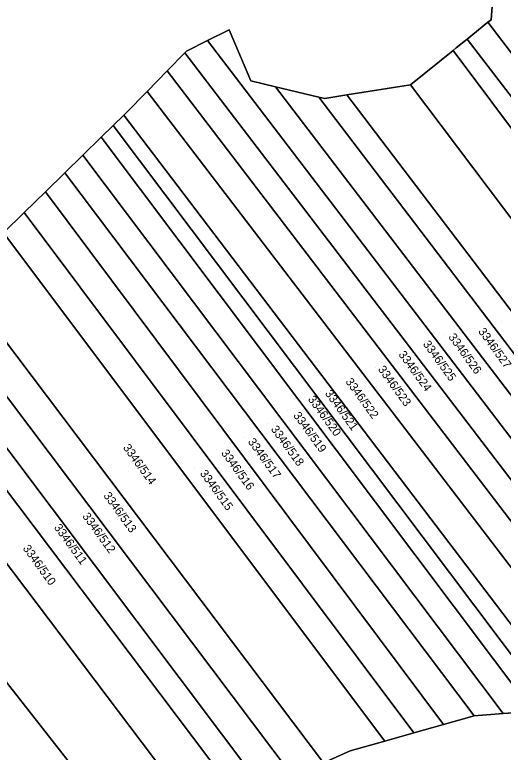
# Model space of a CAD drawing. Extents: x -262715 to -259381, y -1237238 to -1231182.
# Drawn here: x -262212.1 to -262095.7, y -1234785.2 to -1234609.3 of the extents above; entities that cross this region are included whole.
import ezdxf

# ---------------------------------------------------------------- set-up
doc = ezdxf.new("R2010")
doc.units = 0
for name, color, linetype in [('body_kn', 7, 'Continuous'), ('kladpar_druhypozemkov', 7, 'Continuous'), ('kladpar_hranice', 7, 'Continuous'), ('kladpar_parcelnecisla', 7, 'Continuous'), ('kladpar_plochy', 7, 'Continuous'), ('zuob_linie', 7, 'Continuous'), ('zuob_plochy', 7, 'Continuous')]:
    doc.layers.add(name, color=color, linetype=linetype)

msp = doc.modelspace()

# ---------------------------------------------------------------- linework, layer by layer
at = {"layer": 'body_kn'}
for p, q in [((-262099.36, -1234611.11), (-262099.36, -1234611.11)), ((-262098.61, -1234610.5), (-262098.61, -1234610.5)), ((-262161.04, -1234612.88), (-262161.04, -1234612.88)), ((-262166.17, -1234615.46), (-262166.17, -1234615.46)), ((-262104.32, -1234615.13), (-262104.32, -1234615.13)), ((-262171.18, -1234617.97), (-262171.18, -1234617.97)), ((-262107.68, -1234617.85), (-262107.68, -1234617.85)), ((-262106.91, -1234617.23), (-262106.91, -1234617.23)), ((-262171.57, -1234618.37), (-262171.57, -1234618.37)), ((-262175.81, -1234622.71), (-262175.81, -1234622.71)), ((-262155.85, -1234625.06), (-262155.85, -1234625.06)), ((-262149.97, -1234626.47), (-262149.97, -1234626.47)), ((-262117.8, -1234625.99), (-262117.8, -1234625.99)), ((-262180.6, -1234627.61), (-262180.6, -1234627.61)), ((-262132.95, -1234628.44), (-262132.95, -1234628.44)), ((-262139.66, -1234628.95), (-262139.66, -1234628.95)), ((-262138.24, -1234629.29), (-262138.24, -1234629.29)), ((-262186.13, -1234633.24), (-262186.13, -1234633.24)), ((-262185.62, -1234632.74), (-262185.62, -1234632.74)), ((-262188.64, -1234635.7), (-262188.64, -1234635.7)), ((-262191.53, -1234638.53), (-262191.53, -1234638.53)), ((-262195.89, -1234642.81), (-262195.89, -1234642.81)), ((-262200.2, -1234647.03), (-262200.2, -1234647.03)), ((-262204.82, -1234651.55), (-262204.82, -1234651.55)), ((-262209.85, -1234656.48), (-262209.85, -1234656.48)), ((-262102.62, -1234776.49), (-262102.62, -1234776.49)), ((-262102.62, -1234776.49), (-262102.62, -1234776.49)), ((-262095.74, -1234775.97), (-262095.74, -1234775.97)), ((-262095.74, -1234775.97), (-262095.74, -1234775.97)), ((-262109.94, -1234778.56), (-262109.94, -1234778.56)), ((-262109.94, -1234778.56), (-262109.94, -1234778.56)), ((-262116.99, -1234780.55), (-262116.99, -1234780.55)), ((-262116.99, -1234780.55), (-262116.99, -1234780.55)), ((-262123.92, -1234782.51), (-262123.92, -1234782.51)), ((-262123.92, -1234782.51), (-262123.92, -1234782.51)), ((-262132.16, -1234784.84), (-262132.16, -1234784.84))]:
    msp.add_line(p, q, dxfattribs=at)
at = {"layer": 'kladpar_druhypozemkov'}
for p, q in [((-262096.19, -1234682.4), (-262096.19, -1234682.4)), ((-262102.57, -1234684.24), (-262102.57, -1234684.24)), ((-262109.67, -1234685.57), (-262109.67, -1234685.57)), ((-262115, -1234687.35), (-262115, -1234687.35)), ((-262121.16, -1234689.82), (-262121.16, -1234689.82)), ((-262126.22, -1234693.38), (-262126.22, -1234693.38)), ((-262134.02, -1234695.98), (-262134.02, -1234695.98)), ((-262143.05, -1234700.63), (-262143.05, -1234700.63)), ((-262139.36, -1234699.12), (-262139.36, -1234699.12)), ((-262147.02, -1234703.64), (-262147.02, -1234703.64)), ((-262151.67, -1234706.79), (-262151.67, -1234706.79)), ((-262157.41, -1234710.21), (-262157.41, -1234710.21)), ((-262163.98, -1234712.95), (-262163.98, -1234712.95)), ((-262181.11, -1234716.46), (-262181.11, -1234716.46)), ((-262169.32, -1234717.47), (-262169.32, -1234717.47)), ((-262191.34, -1234723.34), (-262191.34, -1234723.34)), ((-262196.53, -1234728.54), (-262196.53, -1234728.54)), ((-262203.68, -1234730.71), (-262203.68, -1234730.71)), ((-262204.98, -1234739.8), (-262204.98, -1234739.8))]:
    msp.add_line(p, q, dxfattribs=at)
at = {"layer": 'kladpar_hranice'}
for points in [[(-262097.39, -1234594.3), (-262098.61, -1234610.5), (-262099.36, -1234611.11), (-262104.32, -1234615.13), (-262106.91, -1234617.23), (-262107.68, -1234617.85), (-262117.8, -1234625.99), (-262132.95, -1234628.44), (-262138.24, -1234629.29), (-262139.66, -1234628.95), (-262149.97, -1234626.47), (-262155.85, -1234625.06), (-262161.04, -1234612.88), (-262166.17, -1234615.46), (-262171.18, -1234617.97), (-262171.57, -1234618.37), (-262175.81, -1234622.71), (-262180.6, -1234627.61), (-262185.62, -1234632.74), (-262186.13, -1234633.24), (-262188.64, -1234635.7), (-262191.53, -1234638.53), (-262195.89, -1234642.81), (-262200.2, -1234647.03), (-262204.82, -1234651.55), (-262209.85, -1234656.48), (-262214.78, -1234661.31)], [(-261972.21, -1234757.64), (-261984.18, -1234762.11), (-262099.36, -1234611.11), (-262098.61, -1234610.5), (-262097.39, -1234594.3), (-261972.21, -1234757.64)], [(-261984.18, -1234762.11), (-261989.84, -1234764.23), (-262104.32, -1234615.13), (-262099.36, -1234611.11), (-261984.18, -1234762.11)], [(-262039.49, -1234771.26), (-262046.7, -1234772.03), (-262166.17, -1234615.46), (-262161.04, -1234612.88), (-262155.85, -1234625.06), (-262149.97, -1234626.47), (-262039.49, -1234771.26)], [(-262046.7, -1234772.03), (-262053.73, -1234772.78), (-262171.57, -1234618.37), (-262171.18, -1234617.97), (-262166.17, -1234615.46), (-262046.7, -1234772.03)], [(-261989.84, -1234764.23), (-261996.35, -1234766.66), (-262107.68, -1234617.85), (-262106.91, -1234617.23), (-262104.32, -1234615.13), (-261989.84, -1234764.23)], [(-261996.35, -1234766.66), (-262010.69, -1234768.19), (-262117.8, -1234625.99), (-262107.68, -1234617.85), (-261996.35, -1234766.66)], [(-262053.73, -1234772.78), (-262060.83, -1234773.32), (-262175.81, -1234622.71), (-262171.57, -1234618.37), (-262053.73, -1234772.78)], [(-262060.83, -1234773.32), (-262068.75, -1234773.92), (-262180.6, -1234627.61), (-262175.81, -1234622.71), (-262060.83, -1234773.32)], [(-262032.05, -1234770.47), (-262039.49, -1234771.26), (-262149.97, -1234626.47), (-262139.66, -1234628.95), (-262032.05, -1234770.47)], [(-262010.69, -1234768.19), (-262025.5, -1234769.77), (-262132.95, -1234628.44), (-262117.8, -1234625.99), (-262010.69, -1234768.19)], [(-262068.75, -1234773.92), (-262078.69, -1234774.67), (-262186.13, -1234633.24), (-262185.62, -1234632.74), (-262180.6, -1234627.61), (-262068.75, -1234773.92)], [(-262025.5, -1234769.77), (-262032.05, -1234770.47), (-262139.66, -1234628.95), (-262138.24, -1234629.29), (-262132.95, -1234628.44), (-262025.5, -1234769.77)], [(-262078.69, -1234774.67), (-262083.88, -1234775.07), (-262188.64, -1234635.7), (-262186.13, -1234633.24), (-262078.69, -1234774.67)], [(-262083.88, -1234775.07), (-262088.63, -1234775.43), (-262191.53, -1234638.53), (-262188.64, -1234635.7), (-262083.88, -1234775.07)], [(-262088.63, -1234775.43), (-262095.74, -1234775.97), (-262195.89, -1234642.81), (-262191.53, -1234638.53), (-262088.63, -1234775.43)], [(-262095.74, -1234775.97), (-262102.62, -1234776.49), (-262200.2, -1234647.03), (-262195.89, -1234642.81), (-262095.74, -1234775.97)], [(-262102.62, -1234776.49), (-262109.94, -1234778.56), (-262204.82, -1234651.55), (-262200.2, -1234647.03), (-262102.62, -1234776.49)], [(-262109.94, -1234778.56), (-262116.99, -1234780.55), (-262209.85, -1234656.48), (-262204.82, -1234651.55), (-262109.94, -1234778.56)], [(-262116.99, -1234780.55), (-262123.92, -1234782.51), (-262214.78, -1234661.31), (-262209.85, -1234656.48), (-262116.99, -1234780.55)], [(-262123.92, -1234782.51), (-262132.16, -1234784.84), (-262138.53, -1234787.73), (-262222.69, -1234676.17), (-262222, -1234675.5), (-262216.5, -1234663), (-262214.78, -1234661.31), (-262123.92, -1234782.51)], [(-262138.53, -1234787.73), (-262145.74, -1234791), (-262228.24, -1234681.57), (-262222.69, -1234676.17), (-262138.53, -1234787.73)], [(-262145.74, -1234791), (-262152.8, -1234794.21), (-262233.53, -1234686.71), (-262228.24, -1234681.57), (-262145.74, -1234791)], [(-262152.8, -1234794.21), (-262158.31, -1234796.71), (-262237.98, -1234691.04), (-262233.53, -1234686.71), (-262152.8, -1234794.21)], [(-262158.31, -1234796.71), (-262168.02, -1234801.11), (-262245.59, -1234698.44), (-262237.98, -1234691.04), (-262158.31, -1234796.71)], [(-262168.02, -1234801.11), (-262181.61, -1234809.98), (-262258.9, -1234711.39), (-262245.59, -1234698.44), (-262168.02, -1234801.11)], [(-262181.61, -1234809.98), (-262198.51, -1234821.01), (-262272.15, -1234724.28), (-262258.9, -1234711.39), (-262181.61, -1234809.98)], [(-262138.53, -1234787.73), (-262132.16, -1234784.84), (-262123.92, -1234782.51), (-262116.99, -1234780.55), (-262109.94, -1234778.56), (-262102.62, -1234776.49), (-262095.74, -1234775.97), (-262088.63, -1234775.43)]]:
    msp.add_lwpolyline(points, dxfattribs=at)
at = {"layer": 'kladpar_plochy'}
for points in [[(-262097.39, -1234594.3), (-262098.61, -1234610.5), (-262099.36, -1234611.11), (-262104.32, -1234615.13), (-262106.91, -1234617.23), (-262107.68, -1234617.85), (-262117.8, -1234625.99), (-262132.95, -1234628.44), (-262138.24, -1234629.29), (-262139.66, -1234628.95), (-262149.97, -1234626.47), (-262155.85, -1234625.06), (-262161.04, -1234612.88), (-262166.17, -1234615.46), (-262171.18, -1234617.97), (-262171.57, -1234618.37), (-262175.81, -1234622.71), (-262180.6, -1234627.61), (-262185.62, -1234632.74), (-262186.13, -1234633.24), (-262188.64, -1234635.7), (-262191.53, -1234638.53), (-262195.89, -1234642.81), (-262200.2, -1234647.03), (-262204.82, -1234651.55), (-262209.85, -1234656.48), (-262214.78, -1234661.31)], [(-262138.53, -1234787.73), (-262132.16, -1234784.84), (-262123.92, -1234782.51), (-262116.99, -1234780.55), (-262109.94, -1234778.56), (-262102.62, -1234776.49), (-262095.74, -1234775.97), (-262088.63, -1234775.43)]]:
    msp.add_lwpolyline(points, dxfattribs=at)
for points in [[(-261972.21, -1234757.64), (-261984.18, -1234762.11), (-262099.36, -1234611.11), (-262098.61, -1234610.5), (-262097.39, -1234594.3)], [(-261984.18, -1234762.11), (-261989.84, -1234764.23), (-262104.32, -1234615.13), (-262099.36, -1234611.11)], [(-262039.49, -1234771.26), (-262046.7, -1234772.03), (-262166.17, -1234615.46), (-262161.04, -1234612.88), (-262155.85, -1234625.06), (-262149.97, -1234626.47)], [(-262046.7, -1234772.03), (-262053.73, -1234772.78), (-262171.57, -1234618.37), (-262171.18, -1234617.97), (-262166.17, -1234615.46)], [(-261989.84, -1234764.23), (-261996.35, -1234766.66), (-262107.68, -1234617.85), (-262106.91, -1234617.23), (-262104.32, -1234615.13)], [(-261996.35, -1234766.66), (-262010.69, -1234768.19), (-262117.8, -1234625.99), (-262107.68, -1234617.85)], [(-262053.73, -1234772.78), (-262060.83, -1234773.32), (-262175.81, -1234622.71), (-262171.57, -1234618.37)], [(-262060.83, -1234773.32), (-262068.75, -1234773.92), (-262180.6, -1234627.61), (-262175.81, -1234622.71)], [(-262032.05, -1234770.47), (-262039.49, -1234771.26), (-262149.97, -1234626.47), (-262139.66, -1234628.95)], [(-262010.69, -1234768.19), (-262025.5, -1234769.77), (-262132.95, -1234628.44), (-262117.8, -1234625.99)], [(-262068.75, -1234773.92), (-262078.69, -1234774.67), (-262186.13, -1234633.24), (-262185.62, -1234632.74), (-262180.6, -1234627.61)], [(-262025.5, -1234769.77), (-262032.05, -1234770.47), (-262139.66, -1234628.95), (-262138.24, -1234629.29), (-262132.95, -1234628.44)], [(-262078.69, -1234774.67), (-262083.88, -1234775.07), (-262188.64, -1234635.7), (-262186.13, -1234633.24)], [(-262083.88, -1234775.07), (-262088.63, -1234775.43), (-262191.53, -1234638.53), (-262188.64, -1234635.7)], [(-262088.63, -1234775.43), (-262095.74, -1234775.97), (-262195.89, -1234642.81), (-262191.53, -1234638.53)], [(-262095.74, -1234775.97), (-262102.62, -1234776.49), (-262200.2, -1234647.03), (-262195.89, -1234642.81)], [(-262102.62, -1234776.49), (-262109.94, -1234778.56), (-262204.82, -1234651.55), (-262200.2, -1234647.03)], [(-262109.94, -1234778.56), (-262116.99, -1234780.55), (-262209.85, -1234656.48), (-262204.82, -1234651.55)], [(-262116.99, -1234780.55), (-262123.92, -1234782.51), (-262214.78, -1234661.31), (-262209.85, -1234656.48)], [(-262123.92, -1234782.51), (-262132.16, -1234784.84), (-262138.53, -1234787.73), (-262222.69, -1234676.17), (-262222, -1234675.5), (-262216.5, -1234663), (-262214.78, -1234661.31)], [(-262138.53, -1234787.73), (-262145.74, -1234791), (-262228.24, -1234681.57), (-262222.69, -1234676.17)], [(-262145.74, -1234791), (-262152.8, -1234794.21), (-262233.53, -1234686.71), (-262228.24, -1234681.57)], [(-262152.8, -1234794.21), (-262158.31, -1234796.71), (-262237.98, -1234691.04), (-262233.53, -1234686.71)], [(-262158.31, -1234796.71), (-262168.02, -1234801.11), (-262245.59, -1234698.44), (-262237.98, -1234691.04)], [(-262168.02, -1234801.11), (-262181.61, -1234809.98), (-262258.9, -1234711.39), (-262245.59, -1234698.44)], [(-262181.61, -1234809.98), (-262198.51, -1234821.01), (-262272.15, -1234724.28), (-262258.9, -1234711.39)]]:
    msp.add_lwpolyline(points, close=True, dxfattribs=at)
at = {"layer": 'zuob_linie'}
for points in [[(-262097.39, -1234594.3), (-262098.61, -1234610.5), (-262099.36, -1234611.11), (-262104.32, -1234615.13), (-262106.91, -1234617.23), (-262107.68, -1234617.85), (-262117.8, -1234625.99), (-262132.95, -1234628.44), (-262138.24, -1234629.29), (-262139.66, -1234628.95), (-262149.97, -1234626.47), (-262155.85, -1234625.06), (-262161.04, -1234612.88), (-262166.17, -1234615.46), (-262171.18, -1234617.97), (-262171.57, -1234618.37), (-262175.81, -1234622.71), (-262180.6, -1234627.61), (-262185.62, -1234632.74), (-262186.13, -1234633.24), (-262188.64, -1234635.7), (-262191.53, -1234638.53), (-262195.89, -1234642.81), (-262200.2, -1234647.03), (-262204.82, -1234651.55), (-262209.85, -1234656.48), (-262214.78, -1234661.31)], [(-262214.78, -1234661.31), (-262209.85, -1234656.48), (-262204.82, -1234651.55), (-262200.2, -1234647.03), (-262195.89, -1234642.81), (-262191.53, -1234638.53), (-262188.64, -1234635.7), (-262186.13, -1234633.24), (-262185.62, -1234632.74), (-262180.6, -1234627.61), (-262175.81, -1234622.71), (-262171.57, -1234618.37), (-262171.18, -1234617.97), (-262166.17, -1234615.46), (-262161.04, -1234612.88), (-262155.85, -1234625.06), (-262149.97, -1234626.47), (-262139.66, -1234628.95), (-262138.24, -1234629.29), (-262132.95, -1234628.44), (-262117.8, -1234625.99), (-262107.68, -1234617.85), (-262106.91, -1234617.23), (-262104.32, -1234615.13), (-262099.36, -1234611.11), (-262098.61, -1234610.5), (-262097.39, -1234594.3)]]:
    msp.add_lwpolyline(points, dxfattribs=at)
at = {"layer": 'zuob_plochy'}
for points in [[(-262097.39, -1234594.3), (-262098.61, -1234610.5), (-262099.36, -1234611.11), (-262104.32, -1234615.13), (-262106.91, -1234617.23), (-262107.68, -1234617.85), (-262117.8, -1234625.99), (-262132.95, -1234628.44), (-262138.24, -1234629.29), (-262139.66, -1234628.95), (-262149.97, -1234626.47), (-262155.85, -1234625.06), (-262161.04, -1234612.88), (-262166.17, -1234615.46), (-262171.18, -1234617.97), (-262171.57, -1234618.37), (-262175.81, -1234622.71), (-262180.6, -1234627.61), (-262185.62, -1234632.74), (-262186.13, -1234633.24), (-262188.64, -1234635.7), (-262191.53, -1234638.53), (-262195.89, -1234642.81), (-262200.2, -1234647.03), (-262204.82, -1234651.55), (-262209.85, -1234656.48), (-262214.78, -1234661.31)], [(-262214.78, -1234661.31), (-262209.85, -1234656.48), (-262204.82, -1234651.55), (-262200.2, -1234647.03), (-262195.89, -1234642.81), (-262191.53, -1234638.53), (-262188.64, -1234635.7), (-262186.13, -1234633.24), (-262185.62, -1234632.74), (-262180.6, -1234627.61), (-262175.81, -1234622.71), (-262171.57, -1234618.37), (-262171.18, -1234617.97), (-262166.17, -1234615.46), (-262161.04, -1234612.88), (-262155.85, -1234625.06), (-262149.97, -1234626.47), (-262139.66, -1234628.95), (-262138.24, -1234629.29), (-262132.95, -1234628.44), (-262117.8, -1234625.99), (-262107.68, -1234617.85), (-262106.91, -1234617.23), (-262104.32, -1234615.13), (-262099.36, -1234611.11), (-262098.61, -1234610.5), (-262097.39, -1234594.3)]]:
    msp.add_lwpolyline(points, dxfattribs=at)

# ---------------------------------------------------------------- texts
at = {"layer": 'kladpar_parcelnecisla'}
for s, p in [('3346/527', (-262101.78, -1234684.83)), ('3346/526', (-262108.88, -1234686.17)), ('3346/525', (-262114.94, -1234687.86)), ('3346/524', (-262120.78, -1234690.32)), ('3346/523', (-262125.66, -1234693.87)), ('3346/522', (-262133.41, -1234696.81)), ('3346/521', (-262138.3, -1234699.63)), ('3346/520', (-262142.35, -1234701.01)), ('3346/519', (-262145.84, -1234704.88)), ('3346/518', (-262151.19, -1234708.14)), ('3346/517', (-262156.67, -1234711.14)), ('3346/514', (-262186.41, -1234712.56)), ('3346/516', (-262163.04, -1234713.84)), ('3346/515', (-262168.1, -1234718.69)), ('3346/513', (-262191.08, -1234723.99)), ('3346/512', (-262196.1, -1234728.9)), ('3346/511', (-262202.85, -1234731.6)), ('3346/510', (-262210.3, -1234736.57))]:
    msp.add_text(s, height=2, rotation=306, dxfattribs=at).set_placement(p)

doc.saveas('drawing.dxf')
